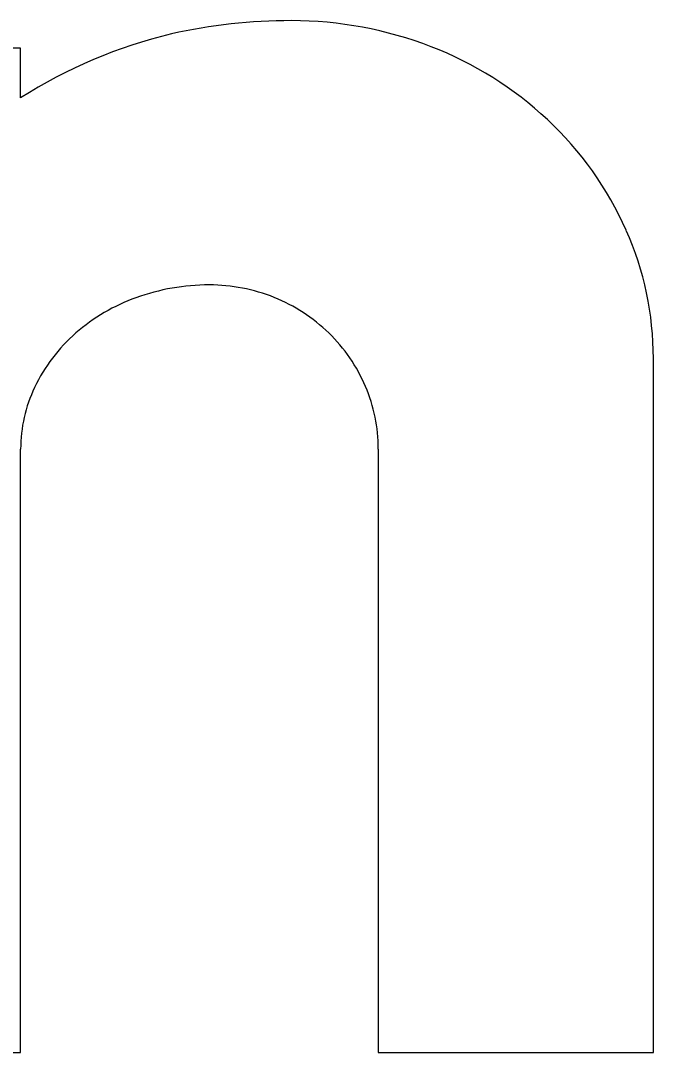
# Model space of a CAD drawing. Extents: x 2149961 to 2150220, y 145114 to 145240.
# Drawn here: x 2150042.316 to 2150042.929, y 145199.116 to 145200.116 of the extents above; entities that cross this region are included whole.
import ezdxf

# ---------------------------------------------------------------- set-up
doc = ezdxf.new("R2010")
doc.units = 0
for name, color, linetype in [('GSBWFILL', 7, 'Continuous'), ('GSCOLORFILL', 7, 'Continuous'), ('GSOUTLINE', 7, 'Continuous')]:
    doc.layers.add(name, color=color, linetype=linetype)

msp = doc.modelspace()

# ---------------------------------------------------------------- linework, layer by layer
at = {"layer": 'GSBWFILL'}
msp.add_line((2150042.66272, 145199.70046), (2150042.66272, 145199.11568), dxfattribs=at)
for points in [[(2150042.31605, 145200.04085), (2150042.31605, 145200.08901), (2150042.04939, 145200.08901), (2150042.04939, 145199.11568), (2150042.31605, 145199.11568), (2150042.31605, 145199.70046)], [(2150042.66272, 145199.11568), (2150042.92938, 145199.11568), (2150042.92938, 145199.78823)]]:
    msp.add_lwpolyline(points, dxfattribs=at)
for centre, radius, start, end in [((2150042.57855, 145199.58231), 0.53337, 90, 102.60428), ((2150042.57855, 145199.74027), 0.3754, 68.86358, 90), ((2150042.574, 145199.63586), 0.48016, 103.46954, 122.49426), ((2150042.58759, 145199.76365), 0.35033, 46.97501, 68.86358), ((2150042.60155, 145199.77861), 0.32988, 23.93172, 46.97501), ((2150042.62322, 145199.78823), 0.30616, 0, 23.93172), ((2150042.49898, 145199.64962), 0.2099, 90, 109.80736), ((2150042.49898, 145199.69107), 0.16845, 68.08083, 90), ((2150042.49003, 145199.67446), 0.18349, 109.80736, 131.00764), ((2150042.50082, 145199.69564), 0.16352, 45.8298, 68.08083), ((2150042.47626, 145199.69031), 0.1625, 131.00764, 154.52827), ((2150042.50367, 145199.69857), 0.15944, 23.09284, 45.82979), ((2150042.45495, 145199.70046), 0.13889, 154.52827, 180), ((2150042.50809, 145199.70046), 0.15463, 0, 23.09285)]:
    msp.add_arc(centre, radius, start, end, dxfattribs=at)
at = {"layer": 'GSCOLORFILL'}
msp.add_line((2150042.66272, 145199.70046), (2150042.66272, 145199.11568), dxfattribs=at)
for points in [[(2150042.31605, 145200.04085), (2150042.31605, 145200.08901), (2150042.04939, 145200.08901), (2150042.04939, 145199.11568), (2150042.31605, 145199.11568), (2150042.31605, 145199.70046)], [(2150042.66272, 145199.11568), (2150042.92938, 145199.11568), (2150042.92938, 145199.78823)]]:
    msp.add_lwpolyline(points, dxfattribs=at)
for centre, radius, start, end in [((2150042.57855, 145199.58231), 0.53337, 90, 102.60428), ((2150042.57855, 145199.74027), 0.3754, 68.86358, 90), ((2150042.574, 145199.63586), 0.48016, 103.46954, 122.49426), ((2150042.58759, 145199.76365), 0.35033, 46.97501, 68.86358), ((2150042.60155, 145199.77861), 0.32988, 23.93172, 46.97501), ((2150042.62322, 145199.78823), 0.30616, 0, 23.93172), ((2150042.49898, 145199.64962), 0.2099, 90, 109.80736), ((2150042.49898, 145199.69107), 0.16845, 68.08083, 90), ((2150042.49003, 145199.67446), 0.18349, 109.80736, 131.00764), ((2150042.50082, 145199.69564), 0.16352, 45.8298, 68.08083), ((2150042.47626, 145199.69031), 0.1625, 131.00764, 154.52827), ((2150042.50367, 145199.69857), 0.15944, 23.09284, 45.82979), ((2150042.45495, 145199.70046), 0.13889, 154.52827, 180), ((2150042.50809, 145199.70046), 0.15463, 0, 23.09285)]:
    msp.add_arc(centre, radius, start, end, dxfattribs=at)
at = {"layer": 'GSOUTLINE'}
msp.add_line((2150042.66272, 145199.70046), (2150042.66272, 145199.11568), dxfattribs=at)
for points in [[(2150042.31605, 145200.04085), (2150042.31605, 145200.08901), (2150042.04939, 145200.08901), (2150042.04939, 145199.11568), (2150042.31605, 145199.11568), (2150042.31605, 145199.70046)], [(2150042.66272, 145199.11568), (2150042.92938, 145199.11568), (2150042.92938, 145199.78823)]]:
    msp.add_lwpolyline(points, dxfattribs=at)
for centre, radius, start, end in [((2150042.57855, 145199.58231), 0.53337, 90, 102.60428), ((2150042.57855, 145199.74027), 0.3754, 68.86358, 90), ((2150042.574, 145199.63586), 0.48016, 103.46954, 122.49426), ((2150042.58759, 145199.76365), 0.35033, 46.97501, 68.86358), ((2150042.60155, 145199.77861), 0.32988, 23.93172, 46.97501), ((2150042.62322, 145199.78823), 0.30616, 0, 23.93172), ((2150042.49898, 145199.64962), 0.2099, 90, 109.80736), ((2150042.49898, 145199.69107), 0.16845, 68.08083, 90), ((2150042.49003, 145199.67446), 0.18349, 109.80736, 131.00764), ((2150042.50082, 145199.69564), 0.16352, 45.8298, 68.08083), ((2150042.47626, 145199.69031), 0.1625, 131.00764, 154.52827), ((2150042.50367, 145199.69857), 0.15944, 23.09284, 45.82979), ((2150042.45495, 145199.70046), 0.13889, 154.52827, 180), ((2150042.50809, 145199.70046), 0.15463, 0, 23.09285)]:
    msp.add_arc(centre, radius, start, end, dxfattribs=at)

doc.saveas('drawing.dxf')
